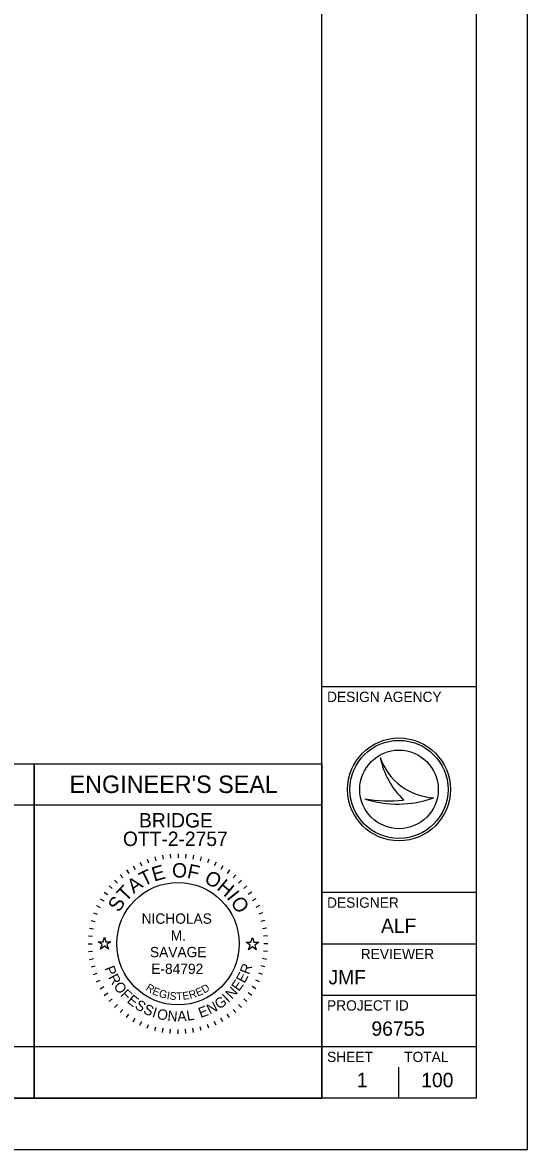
# Model space of a CAD drawing. Extents: x 0 to 34, y 0 to 22.
# Drawn here: x 29.09 to 34, y 0 to 10.96 of the extents above; entities that cross this region are included whole.
import ezdxf

# ---------------------------------------------------------------- set-up
doc = ezdxf.new("R2010")
doc.units = 0
for name, color, linetype in [('SH_Border', 7, 'Continuous'), ('SH_Cut_Line', 7, 'Continuous'), ('SH_Data', 7, 'Continuous')]:
    doc.layers.add(name, color=color, linetype=linetype)

msp = doc.modelspace()

# ---------------------------------------------------------------- linework, layer by layer
at = {"layer": 'SH_Border'}
for p, q in [((32, 0.5), (32, 21.5)), ((32, 4.5), (33.5, 4.5)), ((32, 2.5), (33.5, 2.5)), ((32, 2), (33.5, 2)), ((32, 1.5), (33.5, 1.5)), ((32, 1), (33.5, 1))]:
    msp.add_line(p, q, dxfattribs=at)
msp.add_lwpolyline([(1.5, 21.5), (33.5, 21.5), (33.5, 0.5), (1.5, 0.5)], close=True, dxfattribs=at)
at = {"layer": 'SH_Cut_Line'}
msp.add_lwpolyline([(0, 0), (34, 0), (34, 22), (0, 22)], close=True, dxfattribs=at)
at = {"layer": 'SH_Data'}
for p, q in [((26.4, 3.75), (29.2, 3.75)), ((29.2, 3.75), (29.2, 0.5)), ((29.2, 0.5), (29.2, 3.75)), ((29.2, 3.75), (32, 3.75)), ((32, 3.75), (32, 0.5)), ((32.567, 3.81), (32.567, 3.81)), ((32.417, 3.41), (32.417, 3.41)), ((32.75, 3.5), (32.75, 3.5)), ((33.087, 3.419), (33.087, 3.419)), ((26.4, 3.35), (29.2, 3.35)), ((29.2, 3.35), (32, 3.35)), ((30.448, 2.862), (30.455, 2.822)), ((30.524, 2.872), (30.527, 2.832)), ((30.6, 2.875), (30.6, 2.835)), ((30.676, 2.872), (30.673, 2.832)), ((30.752, 2.862), (30.745, 2.822)), ((30.163, 2.758), (30.183, 2.723)), ((30.23, 2.793), (30.247, 2.757)), ((30.301, 2.822), (30.314, 2.785)), ((30.374, 2.845), (30.384, 2.807)), ((30.826, 2.845), (30.816, 2.807)), ((30.899, 2.822), (30.886, 2.785)), ((30.97, 2.793), (30.953, 2.757)), ((31.037, 2.758), (31.017, 2.723)), ((30.038, 2.67), (30.063, 2.64)), ((30.098, 2.717), (30.121, 2.684)), ((31.102, 2.717), (31.079, 2.684)), ((31.162, 2.67), (31.137, 2.64)), ((29.93, 2.562), (29.96, 2.537)), ((29.981, 2.619), (30.01, 2.59)), ((31.219, 2.619), (31.19, 2.59)), ((31.27, 2.562), (31.24, 2.537)), ((29.842, 2.438), (29.877, 2.418)), ((29.883, 2.502), (29.916, 2.479)), ((31.317, 2.502), (31.284, 2.479)), ((31.358, 2.438), (31.323, 2.418)), ((29.807, 2.37), (29.843, 2.353)), ((31.393, 2.37), (31.357, 2.353)), ((29.755, 2.226), (29.793, 2.216)), ((29.778, 2.299), (29.815, 2.286)), ((31.422, 2.299), (31.385, 2.286)), ((31.445, 2.226), (31.407, 2.216)), ((29.738, 2.152), (29.778, 2.145)), ((31.462, 2.152), (31.422, 2.145)), ((29.725, 2), (29.765, 2)), ((29.728, 2.076), (29.768, 2.073)), ((31.472, 2.076), (31.432, 2.073)), ((31.475, 2), (31.435, 2)), ((29.728, 1.924), (29.768, 1.927)), ((31.472, 1.924), (31.432, 1.927)), ((29.738, 1.848), (29.778, 1.855)), ((29.755, 1.774), (29.793, 1.784)), ((31.445, 1.774), (31.407, 1.784)), ((31.462, 1.848), (31.422, 1.855)), ((29.778, 1.701), (29.815, 1.714)), ((29.807, 1.63), (29.843, 1.647)), ((31.393, 1.63), (31.357, 1.647)), ((31.422, 1.701), (31.385, 1.714)), ((29.842, 1.563), (29.877, 1.583)), ((31.358, 1.563), (31.323, 1.583)), ((29.883, 1.498), (29.916, 1.521)), ((29.93, 1.438), (29.96, 1.463)), ((31.27, 1.438), (31.24, 1.463)), ((31.317, 1.498), (31.284, 1.521)), ((29.981, 1.381), (30.01, 1.41)), ((30.038, 1.33), (30.063, 1.36)), ((30.098, 1.283), (30.121, 1.316)), ((31.102, 1.283), (31.079, 1.316)), ((31.162, 1.33), (31.137, 1.36)), ((31.219, 1.381), (31.19, 1.41)), ((30.163, 1.242), (30.183, 1.277)), ((30.23, 1.207), (30.247, 1.243)), ((30.301, 1.178), (30.314, 1.215)), ((30.899, 1.178), (30.886, 1.215)), ((30.97, 1.207), (30.953, 1.243)), ((31.037, 1.242), (31.017, 1.277)), ((30.374, 1.155), (30.384, 1.193)), ((30.448, 1.138), (30.455, 1.178)), ((30.524, 1.128), (30.527, 1.168)), ((30.6, 1.125), (30.6, 1.165)), ((30.676, 1.128), (30.673, 1.168)), ((30.752, 1.138), (30.745, 1.178)), ((30.826, 1.155), (30.816, 1.193)), ((32.75, 0.5), (32.75, 0.8)), ((32.375, 0.675), (32.375, 0.675)), ((26.4, 0.5), (29.2, 0.5)), ((29.2, 0.5), (32, 0.5))]:
    msp.add_line(p, q, dxfattribs=at)
for points in [[(29.824, 2.02), (29.871, 2.02), (29.885, 2.065), (29.899, 2.02), (29.946, 2.02), (29.908, 1.992), (29.923, 1.948), (29.885, 1.975), (29.847, 1.948), (29.862, 1.992)], [(31.263, 2.015), (31.31, 2.015), (31.324, 2.059), (31.339, 2.015), (31.385, 2.015), (31.348, 1.987), (31.362, 1.942), (31.324, 1.97), (31.286, 1.942), (31.301, 1.987)], [(26.4, 0.5), (26.4, 1), (29.2, 1), (29.2, 0.5)], [(29.2, 0.5), (29.2, 1), (32, 1), (32, 0.5)]]:
    msp.add_lwpolyline(points, close=True, dxfattribs=at)
for centre, radius in [((32.75, 3.5), 0.5), ((32.75, 3.5), 0.477), ((32.75, 3.5), 0.477), ((32.75, 3.5), 0.382), ((30.6, 2), 0.595)]:
    msp.add_circle(centre, radius, dxfattribs=at)
for centre, radius, start, end in [((33.116, 3.998), 0.58, 198.9257, 198.9319), ((33.347, 3.97), 0.796, 191.6379, 191.6421), ((33.116, 3.998), 0.58, 198.9319, 267.1657), ((33.347, 3.97), 0.796, 191.6421, 226.0947), ((32.739, 4.37), 1.013, 251.4576, 290.0832), ((32.648, 4.654), 1.266, 259.4964, 259.4995), ((32.739, 4.37), 1.013, 251.4527, 251.4576), ((32.648, 4.654), 1.266, 259.4995, 276.6672)]:
    msp.add_arc(centre, radius, start, end, dxfattribs=at)

# ---------------------------------------------------------------- texts
for s, height, p in [('DESIGN AGENCY', 0.1, (32.05, 4.35)), ("ENGINEER'S SEAL", 0.17, (29.545, 3.465)), ('BRIDGE', 0.14, (30.221, 3.13)), ('OTT-2-2757', 0.14, (30.064, 2.95)), ('DESIGNER', 0.1, (32.05, 2.35)), ('NICHOLAS', 0.1, (30.246, 2.194)), ('ALF', 0.14, (32.575, 2.105)), ('M.', 0.1, (30.529, 2.031)), ('SAVAGE', 0.1, (30.327, 1.869)), ('REVIEWER', 0.1, (32.378, 1.85)), ('E-84792', 0.1, (30.34, 1.706)), ('JMF', 0.14, (32.064, 1.605)), ('PROJECT ID', 0.1, (32.05, 1.35)), ('96755', 0.14, (32.482, 1.105)), ('SHEET', 0.1, (32.05, 0.85)), ('TOTAL', 0.1, (32.8, 0.85)), ('1', 0.14, (32.339, 0.605)), ('100', 0.14, (32.967, 0.605))]:
    msp.add_text(s, height=height, dxfattribs=at).set_placement(p)
for s, height, rotation, p in [('E', 0.14, 15.7571, (30.367, 2.603)), ('O', 0.14, 359.7812, (30.542, 2.644)), ('F', 0.14, 347.4362, (30.681, 2.642)), ('A', 0.14, 36.4747, (30.169, 2.482)), ('T', 0.14, 25.7167, (30.266, 2.554)), ('O', 0.14, 332.2586, (30.846, 2.598)), ('T', 0.14, 46.4344, (30.092, 2.4)), ('H', 0.14, 319.9136, (30.968, 2.532)), ('I', 0.14, 308.367, (31.067, 2.447)), ('S', 0.14, 57.1924, (30.026, 2.298)), ('O', 0.14, 303.1491, (31.106, 2.403)), ('P', 0.1, 291.494, (29.882, 1.762)), ('R', 0.1, 69.2322, (31.291, 1.694)), ('R', 0.1, 298.7311, (29.918, 1.673)), ('E', 0.1, 54.758, (31.193, 1.531)), ('E', 0.1, 61.9951, (31.247, 1.609)), ('O', 0.1, 306.4666, (29.968, 1.585)), ('F', 0.1, 314.7068, (30.034, 1.498)), ('R', 0.075, 327.8239, (30.28, 1.554)), ('E', 0.075, 337.7777, (30.344, 1.513)), ('G', 0.075, 344.2727, (30.408, 1.485)), ('I', 0.075, 350.6464, (30.487, 1.463)), ('E', 0.075, 8.9826, (30.649, 1.453)), ('R', 0.075, 17.6836, (30.719, 1.463)), ('E', 0.075, 23.3052, (30.791, 1.486)), ('D', 0.075, 31.466, (30.855, 1.514)), ('N', 0.1, 47.0224, (31.124, 1.455)), ('E', 0.1, 321.4393, (30.097, 1.435)), ('S', 0.1, 328.6764, (30.172, 1.377)), ('S', 0.075, 353.7858, (30.515, 1.458)), ('T', 0.075, 3.0061, (30.585, 1.451)), ('N', 0.1, 27.3113, (30.91, 1.31)), ('G', 0.1, 35.0469, (31, 1.358)), ('I', 0.1, 43.287, (31.088, 1.422)), ('S', 0.1, 335.9134, (30.254, 1.328)), ('I', 0.1, 343.1505, (30.342, 1.289)), ('O', 0.1, 346.8859, (30.388, 1.274)), ('N', 0.1, 355.1261, (30.495, 1.251)), ('A', 0.1, 2.8617, (30.596, 1.244)), ('L', 0.1, 10.0987, (30.692, 1.249)), ('E', 0.1, 20.0742, (30.82, 1.277))]:
    msp.add_text(s, height=height, rotation=rotation, dxfattribs=at).set_placement(p)

doc.saveas('drawing.dxf')
